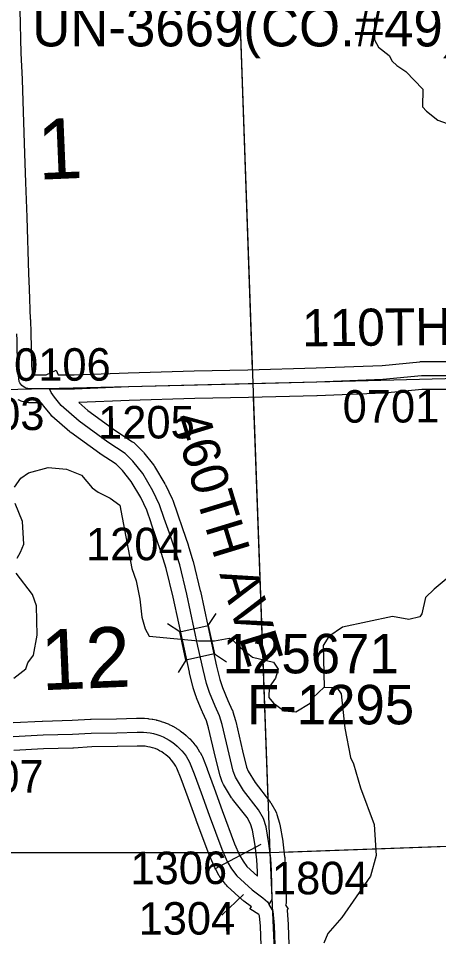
# Model space of a CAD drawing. Extents: x 128.7 to 185.5, y -21.4 to 12.6.
# Drawn here: x 169.28 to 170.186, y 3.37 to 5.346 of the extents above; entities that cross this region are included whole.
import ezdxf

# ---------------------------------------------------------------- set-up
doc = ezdxf.new("R2010")
doc.units = 0
for name, color, linetype in [('tdCoHydroRiver', 7, 'Continuous'), ('tdCoSecRdNmbr', 7, 'Continuous'), ('tdCoSecRdTxt', 7, 'Continuous'), ('tdCoSecRteBand', 7, 'Continuous'), ('tdCoSecRteCL', 7, 'Continuous'), ('tdCoSectLine', 7, 'Continuous'), ('tdCoSectLinePart', 7, 'Continuous'), ('tdCoSectNmbr', 7, 'Continuous'), ('tdCoStrucSec', 7, 'Continuous'), ('tdCoStrucSecCoName', 7, 'Continuous'), ('tdCoStrucSecFHWANum', 7, 'Continuous'), ('tdCoSurfAsphalt', 7, 'Continuous'), ('tdCoSurfGravel', 7, 'Continuous')]:
    doc.layers.add(name, color=color, linetype=linetype)

msp = doc.modelspace()

# ---------------------------------------------------------------- linework, layer by layer
at = {"layer": 'tdCoHydroRiver'}
for points in [[(170.0477, 5.3476), (170.0479, 5.3002), (170.0564, 5.2847), (170.0792, 5.2667), (170.086, 5.2543), (170.0958, 5.2452), (170.1153, 5.2318), (170.1515, 5.1937), (170.1514, 5.1558), (170.1597, 5.1466), (170.1841, 5.1271), (170.2321, 5.11)], [(169.2721, 4.3369), (169.2855, 4.3564), (169.3024, 4.3681), (169.3447, 4.3792), (169.3843, 4.376), (169.4163, 4.363), (169.4395, 4.3355), (169.4525, 4.3266), (169.4783, 4.3133), (169.4994, 4.2984), (169.5252, 4.162), (169.5341, 4.1355), (169.5419, 4.0963), (169.5466, 4.057), (169.5539, 4.032), (169.5624, 4.0166), (169.6686, 4.0065), (169.7033, 4.0063), (169.7347, 4.0122), (169.7428, 4.0078), (169.7559, 3.9941), (169.7852, 3.9715), (169.8299, 3.9606), (169.8399, 3.9452), (169.8344, 3.9261), (169.8209, 3.9066), (169.8202, 3.8845), (169.8301, 3.8722), (169.8529, 3.8557), (169.8782, 3.8536), (169.9091, 3.8721), (169.915, 3.8834), (169.9393, 3.9065), (169.9662, 3.9059), (169.9762, 3.8921), (169.9838, 3.8182), (169.9957, 3.7555), (170.0026, 3.7415), (170.0172, 3.69), (170.0471, 3.6106), (170.0513, 3.5445), (170.0388, 3.4998), (169.9775, 3.4105), (169.9473, 3.3762), (169.9386, 3.3553)], [(169.278, 4.184), (169.2854, 4.1969), (169.2926, 4.2146), (169.2891, 4.2634), (169.2734, 4.3022)], [(170.2922, 4.2138), (170.1759, 4.1177), (170.1576, 4.0997), (170.1495, 4.0646), (170.145, 4.0581), (170.1216, 4.0525), (170.0866, 4.059), (169.9785, 4.0359), (169.9493, 4.0158), (169.9374, 3.9964), (169.9393, 3.9065)], [(169.2706, 3.9263), (169.2967, 3.9463), (169.3009, 3.9591), (169.3129, 3.9753), (169.3207, 4.0183), (169.3199, 4.0814), (169.311, 4.1063), (169.2761, 4.1523)]]:
    msp.add_lwpolyline(points, dxfattribs=at)
at = {"layer": 'tdCoSecRdNmbr'}
for p, q in [((169.7037, 3.5157), (169.8033, 3.5688)), ((169.7186, 3.416), (169.7654, 3.4601))]:
    msp.add_line(p, q, dxfattribs=at)
at = {"layer": 'tdCoSecRteBand'}
for points in [[(169.2839, 5.365), (169.2858, 5.2713), (169.2888, 5.2158), (169.2888, 5.2154), (169.2888, 5.2151), (169.2908, 5.1451), (169.2937, 5.0554), (169.2959, 4.9927), (169.2989, 4.9182), (169.2989, 4.9181), (169.2989, 4.918), (169.3026, 4.797), (169.3038, 4.7643), (169.3038, 4.7642), (169.3038, 4.7642), (169.3061, 4.6984), (169.3061, 4.6981), (169.3064, 4.6981), (169.3071, 4.6683), (169.3081, 4.6384), (169.3079, 4.6384), (169.3088, 4.5985), (169.3107, 4.5789), (169.3174, 4.5789), (169.3407, 4.5789), (169.3618, 4.5888), (169.3665, 4.5789), (169.3774, 4.5789), (169.4005, 4.5789), (169.517, 4.5835), (169.5172, 4.5835), (169.5174, 4.5835), (169.6592, 4.5877), (169.6593, 4.5877), (169.6595, 4.5877), (169.7748, 4.59), (169.922, 4.5939), (170.0639, 4.5993), (170.1456, 4.6073), (170.1471, 4.6075), (170.1486, 4.6075), (170.2026, 4.6075)], [(170.202, 4.5475), (170.15, 4.5475), (170.0689, 4.5395), (170.068, 4.5394), (170.0671, 4.5394), (169.9241, 4.5339), (169.9239, 4.5339), (169.9237, 4.5339), (169.7763, 4.53), (169.7761, 4.53), (169.776, 4.53), (169.6608, 4.5278), (169.5193, 4.5236), (169.4109, 4.5192), (169.4299, 4.5025), (169.4904, 4.4586), (169.5267, 4.4349), (169.5293, 4.4332), (169.5315, 4.431), (169.5486, 4.414), (169.5498, 4.4128), (169.5508, 4.4114), (169.5718, 4.385), (169.5731, 4.3834), (169.5741, 4.3816), (169.5963, 4.3442), (169.597, 4.3431), (169.5975, 4.3419), (169.6118, 4.3123), (169.6126, 4.3107), (169.6132, 4.309), (169.6233, 4.2794), (169.6341, 4.2479), (169.6342, 4.2478), (169.6342, 4.2478), (169.646, 4.213), (169.6461, 4.2126), (169.6463, 4.2122), (169.6566, 4.1787), (169.6569, 4.1778), (169.6571, 4.1769), (169.6724, 4.1137), (169.6725, 4.1134), (169.6726, 4.113), (169.6967, 4.0013), (169.7075, 3.9517), (169.7145, 3.9231), (169.7202, 3.9058), (169.7319, 3.8776), (169.7412, 3.8574), (169.7422, 3.8554), (169.7428, 3.8532), (169.7482, 3.8347), (169.7485, 3.8339), (169.7487, 3.833), (169.7634, 3.7692), (169.7721, 3.7345), (169.7752, 3.726), (169.7903, 3.7014), (169.8218, 3.661), (169.8231, 3.6593), (169.8242, 3.6573), (169.8348, 3.6386), (169.8365, 3.6356), (169.8375, 3.6324), (169.8429, 3.6141), (169.8434, 3.6124), (169.8437, 3.6107), (169.8499, 3.5749), (169.85, 3.5742), (169.8501, 3.5735), (169.854, 3.5414), (169.8542, 3.5403), (169.8542, 3.5392), (169.8555, 3.5125), (169.8555, 3.5123), (169.8555, 3.5121), (169.8575, 3.4502), (169.8577, 3.441), (169.8561, 3.4383), (169.862, 3.4288), (169.8594, 3.4272), (169.8595, 3.4265), (169.8619, 3.3958), (169.8619, 3.3952), (169.8619, 3.3945), (169.8641, 3.3315)], [(169.7958, 3.5), (169.7955, 3.51), (169.7943, 3.5352), (169.7906, 3.5654), (169.7849, 3.5987), (169.7809, 3.612), (169.7731, 3.6259), (169.7419, 3.6658), (169.7409, 3.6671), (169.74, 3.6686), (169.7225, 3.6972), (169.7209, 3.6997), (169.7199, 3.7026), (169.7152, 3.7154), (169.7147, 3.7169), (169.7143, 3.7184), (169.7051, 3.7549), (169.7051, 3.7552), (169.705, 3.7554), (169.6904, 3.8187), (169.6859, 3.8342), (169.6772, 3.8529), (169.6769, 3.8535), (169.6767, 3.854), (169.6644, 3.8839), (169.6639, 3.8849), (169.6636, 3.886), (169.6572, 3.9054), (169.6568, 3.9065), (169.6565, 3.9077), (169.6491, 3.9377), (169.649, 3.9382), (169.649, 3.9386), (169.6381, 3.9886), (169.6381, 3.9886), (169.6381, 3.9886), (169.614, 4.1), (169.599, 4.1619), (169.5891, 4.1941), (169.5774, 4.2284), (169.5665, 4.2599), (169.5665, 4.26), (169.5665, 4.26), (169.557, 4.2879), (169.544, 4.3147), (169.5235, 4.3493), (169.5049, 4.3727), (169.4913, 4.3864), (169.4569, 4.4088), (169.4563, 4.4092), (169.4557, 4.4097), (169.3936, 4.4548), (169.3924, 4.4556), (169.3914, 4.4565), (169.3529, 4.4903), (169.351, 4.492), (169.3494, 4.494), (169.3348, 4.512), (169.3342, 4.5128), (169.3336, 4.5136), (169.3299, 4.5189), (169.3174, 4.5189), (169.3076, 4.5189), (169.307, 4.5189), (169.3064, 4.5189), (169.3029, 4.519), (169.301, 4.5191), (169.2992, 4.5194), (169.2957, 4.52), (169.2938, 4.5203), (169.292, 4.5209), (169.2886, 4.5219), (169.2868, 4.5224), (169.2851, 4.5232), (169.2819, 4.5246), (169.2802, 4.5254)], [(169.269, 3.8302), (169.332, 3.8337), (169.3324, 3.8337), (169.3328, 3.8337), (169.3961, 3.8354), (169.4358, 3.8378), (169.4365, 3.8378), (169.4373, 3.8378), (169.4922, 3.8385), (169.5352, 3.8398), (169.5359, 3.8398), (169.5366, 3.8398), (169.5503, 3.8396), (169.5513, 3.8396), (169.5522, 3.8395), (169.5595, 3.8389), (169.5604, 3.8388), (169.5613, 3.8387), (169.5685, 3.8377), (169.5695, 3.8376), (169.5704, 3.8374), (169.5775, 3.8359), (169.5784, 3.8357), (169.5793, 3.8355), (169.5864, 3.8336), (169.5873, 3.8333), (169.5881, 3.833), (169.595, 3.8307), (169.5959, 3.8304), (169.5968, 3.83), (169.6035, 3.8273), (169.6044, 3.8269), (169.6052, 3.8265), (169.6118, 3.8233), (169.6126, 3.8229), (169.6134, 3.8225), (169.6198, 3.8189), (169.6206, 3.8184), (169.6214, 3.8179), (169.6275, 3.8139), (169.6283, 3.8134), (169.629, 3.8129), (169.6349, 3.8085), (169.6356, 3.808), (169.6364, 3.8074), (169.6419, 3.8027), (169.6426, 3.8021), (169.6433, 3.8014), (169.6486, 3.7964), (169.6493, 3.7958), (169.6499, 3.7951), (169.6548, 3.7897), (169.6555, 3.789), (169.6561, 3.7883), (169.6607, 3.7827), (169.6613, 3.7819), (169.6618, 3.7812), (169.6661, 3.7753), (169.6666, 3.7745), (169.6671, 3.7737), (169.671, 3.7675), (169.6715, 3.7667), (169.6719, 3.7659), (169.6754, 3.7595), (169.6762, 3.758), (169.6769, 3.7564), (169.6871, 3.7309), (169.6873, 3.7305), (169.6874, 3.7301), (169.7024, 3.6892), (169.7025, 3.6891), (169.7025, 3.689), (169.7196, 3.6411), (169.7464, 3.5694), (169.7572, 3.5449), (169.7646, 3.5319), (169.773, 3.5208), (169.7958, 3.5)], [(169.8041, 3.3294), (169.802, 3.3918), (169.8002, 3.4146), (169.7988, 3.4168), (169.7793, 3.4291), (169.7824, 3.4339), (169.7659, 3.4462), (169.7647, 3.4471), (169.7636, 3.4481), (169.7306, 3.4784), (169.7286, 3.4802), (169.727, 3.4823), (169.7157, 3.4971), (169.7144, 3.4987), (169.7134, 3.5005), (169.7043, 3.5166), (169.7035, 3.5179), (169.7029, 3.5193), (169.6912, 3.5461), (169.6908, 3.5468), (169.6905, 3.5476), (169.6633, 3.6203), (169.6633, 3.6205), (169.6632, 3.6207), (169.6461, 3.6686), (169.6312, 3.709), (169.6218, 3.7324), (169.6196, 3.7365), (169.6168, 3.7411), (169.6136, 3.7455), (169.6102, 3.7497), (169.6065, 3.7536), (169.6026, 3.7574), (169.5984, 3.7609), (169.5941, 3.7641), (169.5895, 3.7671), (169.5848, 3.7697), (169.5799, 3.7721), (169.5749, 3.7742), (169.5697, 3.7759), (169.5645, 3.7773), (169.5592, 3.7784), (169.5538, 3.7792), (169.5484, 3.7796), (169.5364, 3.7798), (169.4938, 3.7785), (169.4935, 3.7785), (169.4932, 3.7785), (169.4387, 3.7778), (169.3992, 3.7755), (169.3987, 3.7755), (169.3982, 3.7755), (169.3349, 3.7737), (169.2711, 3.7703)]]:
    msp.add_lwpolyline(points, dxfattribs=at)
at = {"layer": 'tdCoSecRteCL'}
for points in [[(169.3474, 4.5489), (169.3076, 4.5489), (169.3041, 4.549), (169.3007, 4.5496), (169.2973, 4.5506), (169.2941, 4.552), (169.2911, 4.5539), (169.2883, 4.556), (169.2859, 4.5586), (169.2837, 4.5614), (169.282, 4.5644), (169.2788, 4.5967), (169.2776, 4.6539), (169.2771, 4.6674)], [(169.3474, 4.5489), (169.4011, 4.5489), (169.5182, 4.5536), (169.66, 4.5577), (169.7754, 4.56), (169.9229, 4.5639), (170.066, 4.5693), (170.1486, 4.5775), (170.2026, 4.5775)], [(169.8207, 3.4385), (169.8275, 3.4492), (169.8255, 3.5111), (169.8243, 3.5378), (169.8203, 3.5698), (169.8142, 3.6056), (169.8087, 3.6238), (169.7981, 3.6426), (169.7656, 3.6842), (169.7481, 3.7129), (169.7434, 3.7257), (169.7343, 3.7622), (169.7195, 3.8263), (169.714, 3.8448), (169.7044, 3.8655), (169.6921, 3.8953), (169.6857, 3.9148), (169.6783, 3.9449), (169.6674, 3.995), (169.6433, 4.1067), (169.628, 4.1698), (169.6176, 4.2034), (169.6058, 4.2381), (169.5949, 4.2697), (169.5848, 4.2993), (169.5705, 4.3289), (169.5483, 4.3664), (169.5273, 4.3928), (169.5103, 4.4098), (169.4733, 4.4339), (169.4112, 4.4791), (169.3727, 4.5128), (169.3582, 4.5308), (169.3513, 4.5407), (169.3474, 4.5489)], [(169.2695, 3.8002), (169.3336, 3.8037), (169.3974, 3.8054), (169.4376, 3.8078), (169.4929, 3.8085), (169.5361, 3.8098), (169.5498, 3.8096), (169.5571, 3.809), (169.5643, 3.808), (169.5715, 3.8065), (169.5785, 3.8046), (169.5854, 3.8023), (169.5922, 3.7995), (169.5987, 3.7963), (169.6051, 3.7927), (169.6112, 3.7888), (169.617, 3.7844), (169.6226, 3.7797), (169.6279, 3.7747), (169.6328, 3.7693), (169.6374, 3.7637), (169.6417, 3.7578), (169.6455, 3.7516), (169.649, 3.7452), (169.6593, 3.7197), (169.6743, 3.6789), (169.6914, 3.6308), (169.7186, 3.5581), (169.7304, 3.5314), (169.7395, 3.5153), (169.7508, 3.5005), (169.7839, 3.4703), (169.8072, 3.4529), (169.8172, 3.4442), (169.8207, 3.4385)], [(169.8402, 3.1519), (169.8387, 3.196), (169.8372, 3.2475), (169.8341, 3.3304), (169.832, 3.3935), (169.8296, 3.4242), (169.8207, 3.4385)]]:
    msp.add_lwpolyline(points, dxfattribs=at)
at = {"layer": 'tdCoSectLine'}
for points in [[(169.7506, 5.5557), (169.7855, 4.5602)], [(169.7855, 4.5602), (170.7793, 4.5863)], [(168.7722, 4.5362), (169.7855, 4.5602)], [(169.7855, 4.5602), (169.8223, 3.5505)], [(169.8223, 3.5505), (170.8237, 3.5862)], [(168.8101, 3.5503), (169.8223, 3.5505)], [(169.8223, 3.5505), (169.8657, 2.5627)]]:
    msp.add_lwpolyline(points, dxfattribs=at)
at = {"layer": 'tdCoSectLinePart'}
for points in [[(169.7506, 5.5557), (169.7844, 4.5907)], [(169.7866, 4.5307), (169.8182, 3.6647)], [(169.8524, 3.5515), (170.8237, 3.5862)], [(168.8101, 3.5503), (169.6891, 3.5504)], [(169.7544, 3.5505), (169.7921, 3.5505)]]:
    msp.add_lwpolyline(points, dxfattribs=at)
at = {"layer": 'tdCoStrucSec'}
for p, q in [((169.6895, 4.0392), (169.7065, 4.0655)), ((169.6283, 4.0259), (169.602, 4.0429)), ((169.7027, 3.978), (169.7291, 3.961)), ((169.6416, 3.9647), (169.6246, 3.9384))]:
    msp.add_line(p, q, dxfattribs=at)
msp.add_lwpolyline([(169.6416, 3.9647), (169.6283, 4.0259), (169.6895, 4.0392), (169.7027, 3.978)], close=True, dxfattribs=at)
at = {"layer": 'tdCoSurfAsphalt'}
msp.add_lwpolyline([(169.8733, 2.5052), (169.8687, 2.5204), (169.8668, 2.5485), (169.8658, 2.5666), (169.8639, 2.6048), (169.8583, 2.7096), (169.8541, 2.8125), (169.8537, 2.8223), (169.8507, 2.9028), (169.8452, 3.0152), (169.8415, 3.1131), (169.8402, 3.1519), (169.8387, 3.196), (169.8372, 3.2475), (169.8341, 3.3304), (169.832, 3.3935), (169.8296, 3.4242), (169.8207, 3.4385)], dxfattribs=at)
at = {"layer": 'tdCoSurfGravel'}
msp.add_line((169.8243, 3.5378), (169.8203, 3.5698), dxfattribs=at)
for points in [[(169.8203, 3.5698), (169.8142, 3.6056), (169.8087, 3.6238), (169.7981, 3.6426), (169.7656, 3.6842), (169.7481, 3.7129), (169.7434, 3.7257), (169.7343, 3.7622), (169.7195, 3.8263), (169.714, 3.8448), (169.7044, 3.8655), (169.6921, 3.8953), (169.6857, 3.9148), (169.6783, 3.9449), (169.6674, 3.995), (169.6433, 4.1067), (169.628, 4.1698), (169.6176, 4.2034), (169.6058, 4.2381), (169.5949, 4.2697), (169.5848, 4.2993), (169.5705, 4.3289), (169.5483, 4.3664), (169.5273, 4.3928), (169.5103, 4.4098), (169.4733, 4.4339), (169.4112, 4.4791), (169.3727, 4.5128), (169.3582, 4.5308), (169.3513, 4.5407), (169.3474, 4.5489), (169.3076, 4.5489), (169.3041, 4.549), (169.3007, 4.5496), (169.2973, 4.5506), (169.2941, 4.552), (169.2911, 4.5539), (169.2883, 4.556), (169.2859, 4.5586), (169.2837, 4.5614), (169.282, 4.5644), (169.2788, 4.5967)], [(169.3474, 4.5489), (169.4011, 4.5489), (169.5182, 4.5536), (169.66, 4.5577), (169.7754, 4.56), (169.9229, 4.5639), (170.066, 4.5693), (170.1486, 4.5775), (170.2026, 4.5775)], [(169.2695, 3.8002), (169.3336, 3.8037), (169.3974, 3.8054), (169.4376, 3.8078), (169.4929, 3.8085), (169.5361, 3.8098), (169.5498, 3.8096), (169.5571, 3.809), (169.5643, 3.808), (169.5715, 3.8065), (169.5785, 3.8046), (169.5854, 3.8023), (169.5922, 3.7995), (169.5987, 3.7963), (169.6051, 3.7927), (169.6112, 3.7888), (169.617, 3.7844), (169.6226, 3.7797), (169.6279, 3.7747), (169.6328, 3.7693), (169.6374, 3.7637), (169.6417, 3.7578), (169.6455, 3.7516), (169.649, 3.7452), (169.6593, 3.7197), (169.6743, 3.6789), (169.6914, 3.6308), (169.7186, 3.5581), (169.7304, 3.5314), (169.7395, 3.5153), (169.7508, 3.5005), (169.7839, 3.4703), (169.8072, 3.4529), (169.8172, 3.4442), (169.8207, 3.4385)], [(169.8207, 3.4385), (169.8207, 3.4385), (169.8275, 3.4492), (169.8255, 3.5111), (169.8243, 3.5378)]]:
    msp.add_lwpolyline(points, dxfattribs=at)

# ---------------------------------------------------------------- texts
at = {"layer": 'tdCoSecRdNmbr'}
for s, rotation, p in [('0106', 0.1276, (169.2713, 4.566)), ('0701', 0.1281, (169.9792, 4.476)), ('1203', 0.1275, (169.1286, 4.4597)), ('1205', 0.1277, (169.4523, 4.4417)), ('1204', 0.1276, (169.4263, 4.1795)), ('1207', 0.1274, (169.1269, 3.6791)), ('1306', 0.1277, (169.522, 3.4823)), ('1804', 0.1279, (169.8269, 3.4604)), ('1304', 0.1277, (169.5395, 3.3736))]:
    msp.add_text(s, height=0.07, rotation=rotation, dxfattribs=at).set_placement(p)
at = {"layer": 'tdCoSecRdTxt'}
for s, rotation, p in [('110TH ST', 0.5254, (169.8918, 4.6402)), ('460TH AVE', 287, (169.6108, 4.4858))]:
    msp.add_text(s, height=0.08, rotation=rotation, dxfattribs=at).set_placement(p)
at = {"layer": 'tdCoSectNmbr'}
for s, p in [('1', (169.324, 4.9989)), ('12', (169.3311, 3.8998))]:
    msp.add_text(s, height=0.13, rotation=2.4159, dxfattribs=at).set_placement(p)
at = {"layer": 'tdCoStrucSecCoName'}
for s, p in [('UN-3669(CO.#49)', (169.3103, 5.286)), ('F-1295', (169.773, 3.8265))]:
    msp.add_text(s, height=0.085, dxfattribs=at).set_placement(p)
at = {"layer": 'tdCoStrucSecFHWANum'}
msp.add_text('125671', height=0.085, dxfattribs=at).set_placement((169.7208, 3.9363))

doc.saveas('drawing.dxf')
